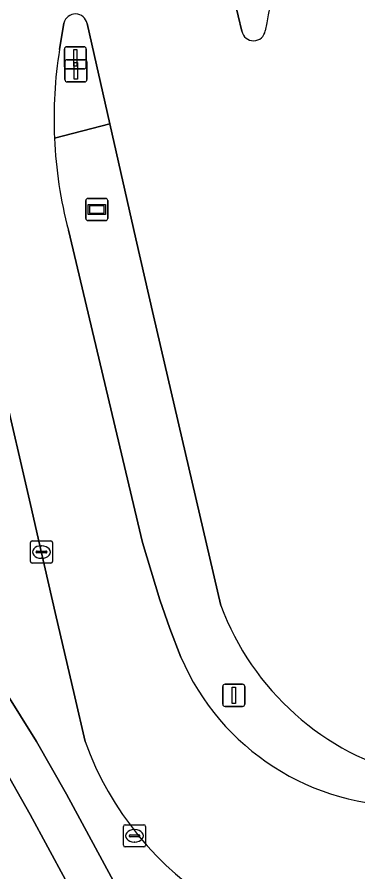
# Model space of a CAD drawing. Extents: x 156412 to 157779, y 382335 to 383768.
# Drawn here: x 157378.18 to 157393.58, y 383028.72 to 383067.34 of the extents above; entities that cross this region are included whole.
import ezdxf

# ---------------------------------------------------------------- set-up
doc = ezdxf.new("R2010")
doc.units = 0
for name, color, linetype in [('IMGEO_Berm_groen', 7, 'Continuous'), ('IMGEO_Fietspad_gesloten', 7, 'Continuous'), ('IMGEO_Kolk', 7, 'Continuous'), ('IMGEO_Lichtmast', 7, 'Continuous'), ('IMGEO_Rijbaan_lokaal_gesloten', 7, 'Continuous'), ('IMGEO_Verkeersbordpaal', 7, 'Continuous'), ('IMGEO_Verkeerseiland_gesloten', 7, 'Continuous'), ('IMGEO_Verkeersregelinstallatiepaal', 7, 'Continuous'), ('IMGEO_Voetpad_open', 7, 'Continuous'), ('IMGEO_Wegwijzer', 7, 'Continuous')]:
    doc.layers.add(name, color=color, linetype=linetype)

msp = doc.modelspace()

# ---------------------------------------------------------------- linework, layer by layer
at = {"layer": 'IMGEO_Berm_groen'}
for points in [[(157359.416, 383065.618), (157360.365, 383061.451), (157360.878, 383059.577), (157361.192, 383058.689), (157361.525, 383057.745), (157362.303, 383055.965), (157363.909, 383053.107), (157365.659, 383050.334), (157367.548, 383047.654), (157369.106, 383048.747), (157376.059, 383039.183), (157377.614, 383036.932), (157379.065, 383034.612), (157380.409, 383032.228), (157383.739, 383026.078)], [(157384.35, 383053.847), (157383.541, 383057.327), (157382.366, 383062.525), (157379.871, 383061.866)], [(157380.501, 383057.711), (157383.844, 383043.608), (157384.629, 383041.016), (157385.086, 383039.713), (157385.581, 383038.424)], [(157381.255, 383034.608), (157380.785, 383036.633), (157379.902, 383040.436), (157379.289, 383043.14), (157378.795, 383045.317), (157377.511, 383050.863), (157376.541, 383055.054)], [(157387.393, 383040.763), (157384.35, 383053.847)]]:
    msp.add_lwpolyline(points, dxfattribs=at)
for centre, radius, start, end in [((157399.754, 383062.755), 19.903, 182.5615, 194.6821), ((157398.865, 383044.973), 12.22, 200.1523, 256.5139), ((157395.792, 383042.811), 11.113, 203.2487, 271.2432), ((157394.89, 383039.545), 14.501, 199.9055, 276.6652)]:
    msp.add_arc(centre, radius, start, end, dxfattribs=at)
at = {"layer": 'IMGEO_Fietspad_gesloten'}
msp.add_lwpolyline([(157420.141, 382952.287), (157419.294, 382954.131), (157416.899, 382959.691), (157415.304, 382963.059), (157414.308, 382965.162), (157411.524, 382970.538), (157409.617, 382974.191), (157408.695, 382975.96), (157407.763, 382977.722), (157406.819, 382979.479), (157401.257, 382989.75), (157392.096, 383006.666), (157387.565, 383015.046), (157381.962, 383025.409), (157378.771, 383031.31), (157377.467, 383033.628), (157376.06, 383035.886), (157374.553, 383038.078), (157369.557, 383044.908), (157367.548, 383047.654), (157365.659, 383050.334)], dxfattribs=at)
at = {"layer": 'IMGEO_Kolk'}
for p, q in [((157378.784, 383042.746), (157378.784, 383043.598)), ((157378.859, 383043.672), (157379.711, 383043.672)), ((157379.272, 383043.452), (157379.297, 383043.452)), ((157379.785, 383043.598), (157379.785, 383042.746)), ((157379.043, 383043.166), (157379.043, 383043.178)), ((157379.481, 383043.129), (157379.083, 383043.129)), ((157379.086, 383043.215), (157379.484, 383043.215)), ((157379.527, 383043.178), (157379.527, 383043.166)), ((157379.711, 383042.672), (157378.859, 383042.672)), ((157379.295, 383042.892), (157379.27, 383042.892)), ((157382.987, 383029.924), (157382.987, 383030.776)), ((157383.062, 383030.85), (157383.914, 383030.85)), ((157383.988, 383030.776), (157383.988, 383029.924)), ((157383.246, 383030.344), (157383.246, 383030.356)), ((157383.684, 383030.307), (157383.286, 383030.307)), ((157383.289, 383030.393), (157383.687, 383030.393)), ((157383.475, 383030.63), (157383.5, 383030.63)), ((157383.73, 383030.356), (157383.73, 383030.344)), ((157383.498, 383030.07), (157383.473, 383030.07)), ((157383.914, 383029.85), (157383.062, 383029.85))]:
    msp.add_line(p, q, dxfattribs=at)
for points in [[(157378.784, 383042.746), (157378.784, 383043.598)], [(157378.859, 383043.672), (157379.711, 383043.672)], [(157379.785, 383043.598), (157379.785, 383042.746)], [(157379.711, 383042.672), (157378.859, 383042.672)], [(157382.987, 383029.924), (157382.987, 383030.776)], [(157383.062, 383030.85), (157383.914, 383030.85)], [(157383.988, 383030.776), (157383.988, 383029.924)], [(157383.914, 383029.85), (157383.062, 383029.85)]]:
    msp.add_lwpolyline(points, dxfattribs=at)
for centre, radius, start, end in [((157378.861, 383043.596), 0.0765, 91.552, 178.448), ((157378.861, 383043.596), 0.0765, 91.552, 178.448), ((157379.709, 383043.596), 0.0765, 1.552, 88.448), ((157379.709, 383043.596), 0.0765, 1.552, 88.448), ((157379.083, 383043.175), 0.0403, 85.8775, 175.7526), ((157379.08, 383043.165), 0.0366, 178.938, 274.7102), ((157379.484, 383043.172), 0.043, 264.8664, 352.4533), ((157379.488, 383043.177), 0.0386, 1.7309, 96.639), ((157378.861, 383042.748), 0.0765, 181.552, 268.448), ((157378.861, 383042.748), 0.0765, 181.552, 268.448), ((157379.709, 383042.748), 0.0765, 271.552, 358.448), ((157379.709, 383042.748), 0.0765, 271.552, 358.448), ((157383.064, 383030.774), 0.0765, 91.552, 178.448), ((157383.064, 383030.774), 0.0765, 91.552, 178.448), ((157383.912, 383030.774), 0.0765, 1.552, 88.448), ((157383.912, 383030.774), 0.0765, 1.552, 88.448), ((157383.286, 383030.353), 0.0403, 85.8775, 175.7526), ((157383.283, 383030.343), 0.0366, 178.938, 274.7102), ((157383.687, 383030.35), 0.043, 264.8664, 352.4533), ((157383.691, 383030.355), 0.0386, 1.7309, 96.639), ((157383.064, 383029.926), 0.0765, 181.552, 268.448), ((157383.064, 383029.926), 0.0765, 181.552, 268.448), ((157383.912, 383029.926), 0.0765, 271.552, 358.448), ((157383.912, 383029.926), 0.0765, 271.552, 358.448)]:
    msp.add_arc(centre, radius, start, end, dxfattribs=at)
for centre, major_axis, ratio, start_param, end_param in [((157379.271, 383043.172), (-0.387, 0.002), 0.722429, 4.712389, 7.853982), ((157379.296, 383043.172), (-0.39, 0.002), 0.717154, 1.570796, 4.712389), ((157383.474, 383030.35), (-0.387, 0.002), 0.722429, 4.712389, 7.853982), ((157383.499, 383030.35), (-0.39, 0.002), 0.717154, 1.570796, 4.712389)]:
    msp.add_ellipse(centre, major_axis=major_axis, ratio=ratio, start_param=start_param, end_param=end_param, dxfattribs=at)
at = {"layer": 'IMGEO_Lichtmast'}
for p, q in [((157387.477, 383036.298), (157387.477, 383037.098)), ((157387.477, 383037.098), (157387.477, 383036.298)), ((157387.577, 383037.198), (157388.367, 383037.198)), ((157388.367, 383037.198), (157387.577, 383037.198)), ((157388.467, 383037.098), (157388.467, 383036.298)), ((157388.467, 383036.298), (157388.467, 383037.098)), ((157388.367, 383036.198), (157387.577, 383036.198)), ((157387.577, 383036.198), (157388.367, 383036.198))]:
    msp.add_line(p, q, dxfattribs=at)
msp.add_lwpolyline([(157387.897, 383037.073), (157388.047, 383037.073), (157388.047, 383036.323), (157387.897, 383036.323), (157387.897, 383037.073)], dxfattribs=at)
for centre, start, end in [((157387.577, 383037.098), 90, 180), ((157387.577, 383037.098), 90, 180), ((157388.367, 383037.098), 0, 90), ((157388.367, 383037.098), 360, 90), ((157387.577, 383036.298), 180, 270), ((157387.577, 383036.298), 180, 270), ((157388.367, 383036.298), 270, 0), ((157388.367, 383036.298), 270, 0)]:
    msp.add_arc(centre, 0.1, start, end, dxfattribs=at)
at = {"layer": 'IMGEO_Rijbaan_lokaal_gesloten'}
for points in [[(157388.335, 383066.702), (157387.184, 383071.565)], [(157380.1, 383065.884), (157380.299, 383067.073)], [(157381.344, 383067.047), (157382.366, 383062.525), (157383.541, 383057.327), (157384.35, 383053.847), (157387.393, 383040.763)], [(157385.581, 383038.424), (157385.086, 383039.713), (157384.629, 383041.016), (157383.844, 383043.608), (157380.501, 383057.711)], [(157376.541, 383055.054), (157377.511, 383050.863), (157378.795, 383045.317), (157379.289, 383043.14), (157379.902, 383040.436), (157380.785, 383036.633), (157381.255, 383034.608)]]:
    msp.add_lwpolyline(points, dxfattribs=at)
for centre, radius, start, end in [((157407.397, 383063.796), 18.238, 152.3147, 170.7534), ((157380.819, 383066.948), 0.535, 10.7222, 166.4273), ((157388.863, 383066.81), 0.539, 191.5581, 351.1414), ((157399.815, 383062.745), 19.963, 170.9528, 182.5233), ((157399.754, 383062.755), 19.903, 182.5615, 194.6821), ((157398.865, 383044.973), 12.22, 200.1523, 256.5139), ((157395.792, 383042.811), 11.113, 203.2487, 271.2432), ((157394.89, 383039.545), 14.501, 199.9055, 276.6652)]:
    msp.add_arc(centre, radius, start, end, dxfattribs=at)
at = {"layer": 'IMGEO_Verkeersbordpaal'}
for p, q in [((157380.32, 383065.098), (157380.32, 383065.898)), ((157380.32, 383065.898), (157380.32, 383065.098)), ((157380.42, 383065.998), (157381.21, 383065.998)), ((157381.21, 383065.998), (157380.42, 383065.998)), ((157381.31, 383065.898), (157381.31, 383065.098)), ((157381.31, 383065.098), (157381.31, 383065.898)), ((157381.21, 383064.998), (157380.42, 383064.998)), ((157380.42, 383064.998), (157381.21, 383064.998))]:
    msp.add_line(p, q, dxfattribs=at)
msp.add_lwpolyline([(157380.74, 383065.873), (157380.89, 383065.873), (157380.89, 383065.123), (157380.74, 383065.123), (157380.74, 383065.873)], dxfattribs=at)
for centre, start, end in [((157380.42, 383065.898), 90, 180), ((157380.42, 383065.898), 90, 180), ((157381.21, 383065.898), 0, 90), ((157381.21, 383065.898), 360, 90), ((157380.42, 383065.098), 180, 270), ((157380.42, 383065.098), 180, 270), ((157381.21, 383065.098), 270, 0), ((157381.21, 383065.098), 270, 0)]:
    msp.add_arc(centre, 0.1, start, end, dxfattribs=at)
at = {"layer": 'IMGEO_Verkeerseiland_gesloten'}
for points in [[(157387.184, 383071.565), (157388.335, 383066.702)], [(157379.871, 383061.866), (157382.366, 383062.525), (157381.344, 383067.047)], [(157380.299, 383067.073), (157380.1, 383065.884)]]:
    msp.add_lwpolyline(points, dxfattribs=at)
for centre, radius, start, end in [((157407.397, 383063.796), 18.238, 152.3147, 170.7534), ((157380.819, 383066.948), 0.535, 10.7222, 166.4273), ((157388.863, 383066.81), 0.539, 191.5581, 351.1414), ((157399.815, 383062.745), 19.963, 170.9528, 182.5233)]:
    msp.add_arc(centre, radius, start, end, dxfattribs=at)
at = {"layer": 'IMGEO_Verkeersregelinstallatiepaal'}
for p, q in [((157380.348, 383064.515), (157380.348, 383065.315)), ((157380.348, 383065.315), (157380.348, 383064.515)), ((157380.448, 383065.415), (157381.238, 383065.415)), ((157381.238, 383065.415), (157380.448, 383065.415)), ((157381.338, 383065.315), (157381.338, 383064.515)), ((157381.338, 383064.515), (157381.338, 383065.315)), ((157381.238, 383064.415), (157380.448, 383064.415)), ((157380.448, 383064.415), (157381.238, 383064.415))]:
    msp.add_line(p, q, dxfattribs=at)
msp.add_lwpolyline([(157380.768, 383065.29), (157380.918, 383065.29), (157380.918, 383064.54), (157380.768, 383064.54), (157380.768, 383065.29)], dxfattribs=at)
for centre, start, end in [((157380.448, 383065.315), 90, 180), ((157380.448, 383065.315), 90, 180), ((157381.238, 383065.315), 0, 90), ((157381.238, 383065.315), 360, 90), ((157380.448, 383064.515), 180, 270), ((157380.448, 383064.515), 180, 270), ((157381.238, 383064.515), 270, 0), ((157381.238, 383064.515), 270, 0)]:
    msp.add_arc(centre, 0.1, start, end, dxfattribs=at)
at = {"layer": 'IMGEO_Voetpad_open'}
msp.add_lwpolyline([(157383.739, 383026.078), (157380.409, 383032.228), (157379.065, 383034.612), (157377.614, 383036.932), (157376.059, 383039.183), (157369.106, 383048.747), (157367.548, 383047.654), (157369.557, 383044.908), (157374.553, 383038.078), (157376.06, 383035.886), (157377.467, 383033.628), (157378.771, 383031.31), (157381.962, 383025.409)], dxfattribs=at)
at = {"layer": 'IMGEO_Wegwijzer'}
for p, q in [((157381.287, 383058.248), (157381.287, 383059.048)), ((157381.287, 383059.048), (157381.287, 383058.248)), ((157381.387, 383059.148), (157382.177, 383059.148)), ((157382.177, 383059.148), (157381.387, 383059.148)), ((157382.277, 383059.048), (157382.277, 383058.248)), ((157382.277, 383058.248), (157382.277, 383059.048)), ((157382.177, 383058.148), (157381.387, 383058.148)), ((157381.387, 383058.148), (157382.177, 383058.148))]:
    msp.add_line(p, q, dxfattribs=at)
for points in [[(157381.388, 383058.88), (157382.176, 383058.88), (157382.176, 383058.416), (157381.388, 383058.416), (157381.388, 383058.88)], [(157381.453, 383058.815), (157381.453, 383058.481), (157382.111, 383058.481), (157382.111, 383058.815), (157381.453, 383058.815)]]:
    msp.add_lwpolyline(points, dxfattribs=at)
for centre, start, end in [((157381.387, 383059.048), 90, 180), ((157381.387, 383059.048), 90, 180), ((157382.177, 383059.048), 0, 90), ((157382.177, 383059.048), 360, 90), ((157381.387, 383058.248), 180, 270), ((157381.387, 383058.248), 180, 270), ((157382.177, 383058.248), 270, 0), ((157382.177, 383058.248), 270, 0)]:
    msp.add_arc(centre, 0.1, start, end, dxfattribs=at)

doc.saveas('drawing.dxf')
